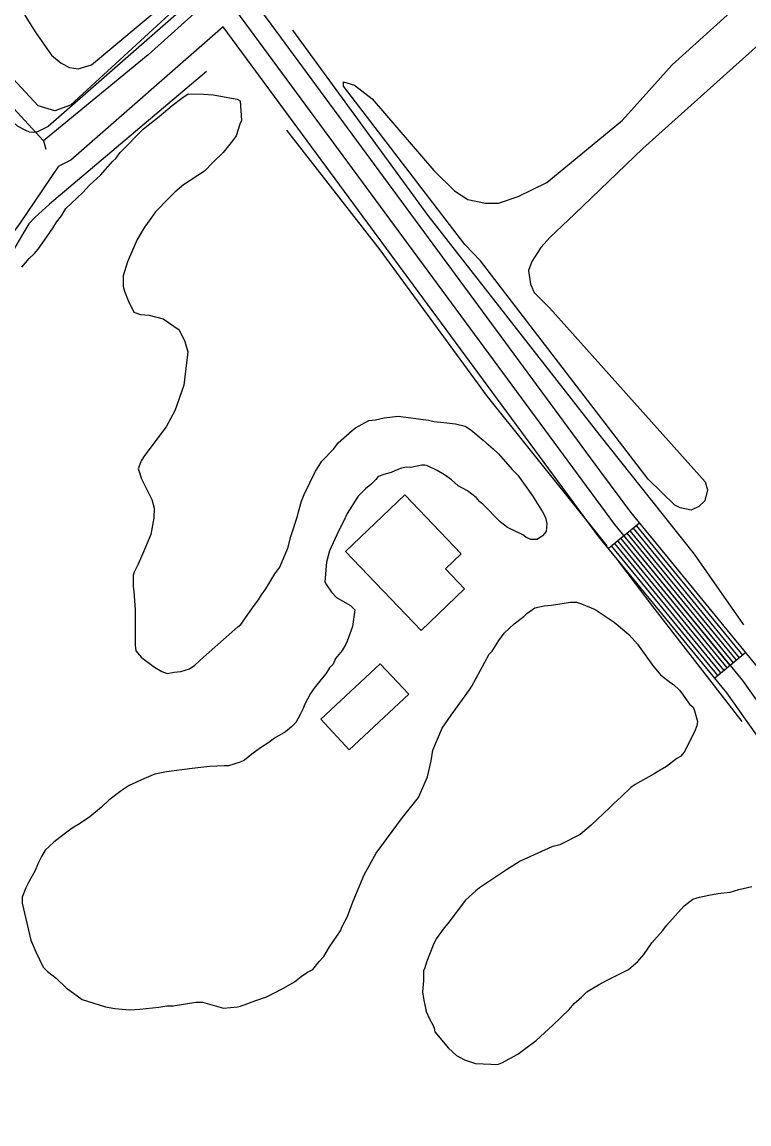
# Model space of a CAD drawing. Extents: x 3704301 to 3742427, y 506229 to 532009.
# Drawn here: x 3725381 to 3725923, y 514774 to 515596 of the extents above; entities that cross this region are included whole.
import ezdxf

# ---------------------------------------------------------------- set-up
doc = ezdxf.new("R2010")
doc.units = 0
for name, color, linetype in [('V-BLDG-OTLN', 7, 'Continuous'), ('V-ROAD-CNTR', 7, 'Continuous'), ('V-SITE-VEGE', 7, 'Continuous'), ('V-TOPO-SHOR', 7, 'Continuous')]:
    doc.layers.add(name, color=color, linetype=linetype)

msp = doc.modelspace()

# ---------------------------------------------------------------- linework, layer by layer
at = {"layer": 'V-BLDG-OTLN'}
for points in [[(3725678.52, 515142.34), (3725622.17, 515201.36), (3725666.39, 515243.59), (3725708.41, 515199.58), (3725696.61, 515188.32), (3725710.95, 515173.31)], [(3725669.23, 515094.79), (3725624.78, 515053.36), (3725603.62, 515076.06), (3725648.07, 515117.49)]]:
    msp.add_lwpolyline(points, close=True, dxfattribs=at)
at = {"layer": 'V-ROAD-CNTR'}
for p, q in [((3725811.82, 515261.81), (3725553.57, 515612.67)), ((3725787.65, 515244.03), (3725530.92, 515592.84)), ((3725841.42, 515222.5), (3725818.21, 515203.49)), ((3725920.65, 515125.82), (3725897.44, 515106.8))]:
    msp.add_line(p, q, dxfattribs=at)
for points in [[(3727149.44, 517070.45), (3726328.22, 516331), (3725400.4, 515518.4), (3725392.51, 515514.41), (3725389.53, 515514.01), (3725386.53, 515514.27), (3725383.88, 515515.29), (3725377.61, 515518.56), (3725373.77, 515522.2), (3724957.09, 515994.28), (3724944.98, 516003.24), (3724927.72, 516012.61), (3724905.3, 516020.24), (3724886.53, 516025.01), (3724870.46, 516025.46), (3724851.73, 516022.06), (3724835.76, 516013.37), (3724508.23, 515726.63)], [(3726570.03, 514271.4), (3726306.89, 514569.32), (3726138.33, 514772.41), (3726086.19, 514849.45), (3726013.64, 514960.26), (3725980.7, 515016.95), (3725918.33, 515104.98), (3725822.96, 515221.36), (3725533.32, 515614.88)], [(3725530.92, 515592.84), (3725417.31, 515493.34), (3725408.27, 515488.77)], [(3722633.92, 513012.9), (3722634.84, 513019.77), (3722638.17, 513027.64), (3722648.56, 513038.18), (3722697.58, 513076.96), (3723907.97, 514163.98), (3723932.36, 514181.2), (3723964.84, 514197.18), (3724021.43, 514236.59), (3724086.64, 514282.14), (3724158.2, 514342.77), (3724227.95, 514411.6), (3724298.63, 514479.24), (3724341.46, 514517.11), (3725340.52, 515405.58), (3725366.02, 515428.2), (3725379.22, 515445.66), (3725408.27, 515488.77)], [(3726173.14, 514753.97), (3726150.35, 514781.43), (3726098.67, 514857.76), (3726026.41, 514968.14), (3725993.33, 515025.07), (3725930.27, 515114.08), (3725834.81, 515230.56), (3725811.81, 515261.81)], [(3726150.05, 514734.81), (3726126.32, 514763.4), (3726073.7, 514841.13), (3726000.87, 514952.38), (3725968.07, 515008.83), (3725906.4, 515095.87), (3725811.12, 515212.15), (3725787.65, 515244.03)], [(3725911.36, 515118.21), (3725832.14, 515214.9)], [(3725913.68, 515120.11), (3725834.46, 515216.8)], [(3725916, 515122.01), (3725836.78, 515218.7)], [(3725918.32, 515123.92), (3725839.1, 515220.6)], [(3725902.08, 515110.61), (3725822.85, 515207.29)], [(3725904.4, 515112.51), (3725825.17, 515209.19)], [(3725906.72, 515114.41), (3725827.5, 515211.1)], [(3725909.04, 515116.31), (3725829.82, 515213)], [(3725899.76, 515108.7), (3725820.53, 515205.39)]]:
    msp.add_lwpolyline(points, dxfattribs=at)
at = {"layer": 'V-SITE-VEGE'}
for p, q in [((3725492.93, 515534.03), (3725500.02, 515539.43)), ((3725500.02, 515539.43), (3725504.93, 515542.66)), ((3725504.93, 515542.66), (3725516.34, 515542.6)), ((3725516.34, 515542.6), (3725523.4, 515542.02)), ((3725523.4, 515542.02), (3725541.32, 515538.67)), ((3725541.32, 515538.67), (3725543.49, 515537.57)), ((3725543.49, 515537.57), (3725544.5, 515522.89)), ((3725483.1, 515525.93), (3725492.93, 515534.03)), ((3725471.64, 515516.75), (3725483.1, 515525.93)), ((3725543.4, 515520.17), (3725540.63, 515511.5)), ((3725544.5, 515522.89), (3725543.4, 515520.17)), ((3725454.15, 515498.91), (3725471.64, 515516.75)), ((3725540.63, 515511.5), (3725537.9, 515507.71)), ((3725537.9, 515507.71), (3725530.79, 515499.05)), ((3725448.68, 515492.41), (3725450.87, 515494.58)), ((3725450.87, 515494.58), (3725454.15, 515498.91)), ((3725530.79, 515499.05), (3725523.14, 515491.48)), ((3725439.39, 515482.14), (3725448.68, 515492.41)), ((3725523.14, 515491.48), (3725517.12, 515484.99)), ((3725431.19, 515474.57), (3725439.39, 515482.14)), ((3725517.12, 515484.99), (3725501.31, 515474.75)), ((3725426.27, 515469.16), (3725431.19, 515474.57)), ((3725501.31, 515474.75), (3725494.76, 515469.34)), ((3725413.71, 515457.27), (3725426.27, 515469.16)), ((3725490.39, 515465.02), (3725480.55, 515454.74)), ((3725494.76, 515469.34), (3725490.39, 515465.02)), ((3725410.42, 515451.85), (3725413.71, 515457.27)), ((3725480.55, 515454.74), (3725476.17, 515448.79)), ((3725403.85, 515442.65), (3725406.59, 515446.98)), ((3725406.59, 515446.98), (3725410.42, 515451.85)), ((3725476.17, 515448.79), (3725472.33, 515443.38)), ((3725399.47, 515436.15), (3725403.85, 515442.65)), ((3725472.33, 515443.38), (3725466.85, 515434.16)), ((3725392.9, 515426.95), (3725399.47, 515436.15)), ((3725466.85, 515434.16), (3725459.7, 515417.35)), ((3725386.34, 515419.92), (3725390.16, 515423.7)), ((3725390.16, 515423.7), (3725392.9, 515426.95)), ((3725380.87, 515413.42), (3725386.34, 515419.92)), ((3725459.7, 515417.35), (3725456.38, 515407.04)), ((3725456.38, 515407.04), (3725456.34, 515398.89)), ((3725456.34, 515398.89), (3725457.41, 515395.63)), ((3725457.41, 515395.63), (3725460.09, 515388.55)), ((3725460.09, 515388.55), (3725464.39, 515379.83)), ((3725464.39, 515379.83), (3725469.27, 515378.17)), ((3725469.27, 515378.17), (3725475.79, 515377.59)), ((3725475.79, 515377.59), (3725486.1, 515374.82)), ((3725486.1, 515374.82), (3725498.02, 515366.6)), ((3725498.02, 515366.6), (3725502.32, 515357.89)), ((3725502.32, 515357.89), (3725504.45, 515350.27)), ((3725504.45, 515350.27), (3725501.6, 515325.28)), ((3725501.6, 515325.28), (3725494.98, 515306.29)), ((3725494.98, 515306.29), (3725488.4, 515294.37)), ((3725629.7, 515293.62), (3725639.52, 515299)), ((3725639.52, 515299), (3725644.41, 515299.52)), ((3725644.41, 515299.52), (3725650.94, 515301.12)), ((3725650.94, 515301.12), (3725661.27, 515302.15)), ((3725661.27, 515302.15), (3725684.08, 515299.31)), ((3725684.08, 515299.31), (3725687.88, 515298.21)), ((3725687.88, 515298.21), (3725695.49, 515297.62)), ((3725695.49, 515297.62), (3725704.18, 515296.49)), ((3725488.4, 515294.37), (3725472.52, 515273.26)), ((3725616.6, 515282.28), (3725626.98, 515291.46)), ((3725626.98, 515291.46), (3725629.7, 515293.62)), ((3725704.18, 515296.49), (3725711.24, 515294.82)), ((3725711.24, 515294.82), (3725715.57, 515292.08)), ((3725715.57, 515292.08), (3725724.77, 515284.42)), ((3725613.32, 515277.95), (3725616.6, 515282.28)), ((3725724.77, 515284.42), (3725726.93, 515282.24)), ((3725726.93, 515282.24), (3725732.34, 515277.86)), ((3725472.52, 515273.26), (3725469.78, 515268.92)), ((3725604.57, 515268.75), (3725613.32, 515277.95)), ((3725732.34, 515277.86), (3725736.13, 515274.04)), ((3725736.13, 515274.04), (3725746.4, 515262.57)), ((3725468.68, 515266.21), (3725467.58, 515262.95)), ((3725469.78, 515268.92), (3725468.68, 515266.21)), ((3725599.64, 515261.17), (3725602.38, 515265.5)), ((3725602.38, 515265.5), (3725604.57, 515268.75)), ((3725667.59, 515264.07), (3725663.79, 515263.55)), ((3725670.85, 515264.05), (3725667.59, 515264.07)), ((3725679.02, 515265.64), (3725670.85, 515264.05)), ((3725681.19, 515265.63), (3725679.02, 515265.64)), ((3725683.36, 515265.07), (3725681.19, 515265.63)), ((3725690.41, 515261.78), (3725683.36, 515265.07)), ((3725467.58, 515262.95), (3725468.65, 515260.23)), ((3725468.65, 515260.23), (3725469.71, 515255.88)), ((3725469.71, 515255.88), (3725477.78, 515240.07)), ((3725591.4, 515243.82), (3725599.64, 515261.17)), ((3725646.36, 515257.12), (3725644.72, 515254.95)), ((3725650.72, 515258.72), (3725646.36, 515257.12)), ((3725656.16, 515260.33), (3725650.72, 515258.72)), ((3725661.06, 515262.48), (3725656.16, 515260.33)), ((3725663.79, 515263.55), (3725661.06, 515262.48)), ((3725695.83, 515258.49), (3725690.41, 515261.78)), ((3725701.24, 515254.65), (3725695.83, 515258.49)), ((3725746.4, 515262.57), (3725750.72, 515258.2)), ((3725750.72, 515258.2), (3725761.51, 515242.92)), ((3725637.07, 515247.93), (3725631.61, 515242.52)), ((3725640.89, 515251.17), (3725637.07, 515247.93)), ((3725644.72, 515254.95), (3725640.89, 515251.17)), ((3725706.11, 515250.28), (3725701.24, 515254.65)), ((3725713.16, 515246.44), (3725706.11, 515250.28)), ((3725477.78, 515240.07), (3725479.38, 515233.54)), ((3725589.2, 515238.94), (3725591.4, 515243.82)), ((3725631.61, 515242.52), (3725623.39, 515229.52)), ((3725719.65, 515241.51), (3725713.16, 515246.44)), ((3725722.35, 515238.24), (3725719.65, 515241.51)), ((3725761.51, 515242.92), (3725769.05, 515230.93)), ((3725479.38, 515233.54), (3725479.34, 515226.48)), ((3725586.98, 515230.8), (3725589.2, 515238.94)), ((3725724.52, 515236.6), (3725722.35, 515238.24)), ((3725737.49, 515223.48), (3725724.52, 515236.6)), ((3725479.34, 515226.48), (3725477.1, 515213.99)), ((3725581.45, 515212.35), (3725586.42, 515227.54)), ((3725586.42, 515227.54), (3725586.98, 515230.8)), ((3725620.64, 515223.56), (3725616.79, 515216.51)), ((3725623.39, 515229.52), (3725620.64, 515223.56)), ((3725742.9, 515219.11), (3725737.49, 515223.48)), ((3725769.05, 515230.93), (3725771.2, 515226.57)), ((3725771.2, 515226.57), (3725772.27, 515222.21)), ((3725616.79, 515216.51), (3725610.2, 515201.87)), ((3725754.29, 515213.61), (3725742.9, 515219.11)), ((3725771.69, 515216.23), (3725768.96, 515212.99)), ((3725772.27, 515222.21), (3725771.69, 515216.23)), ((3725477.1, 515213.99), (3725471.05, 515199.89)), ((3725579.23, 515203.67), (3725581.45, 515212.35)), ((3725756.45, 515211.97), (3725754.29, 515213.61)), ((3725760.25, 515210.32), (3725756.45, 515211.97)), ((3725765.14, 515210.29), (3725760.25, 515210.32)), ((3725768.96, 515212.99), (3725765.14, 515210.29)), ((3725471.05, 515199.89), (3725467.2, 515191.21)), ((3725574.83, 515193.91), (3725579.23, 515203.67)), ((3725610.2, 515201.87), (3725607.98, 515193.19)), ((3725467.2, 515191.21), (3725464.45, 515185.79)), ((3725573.17, 515189.57), (3725574.83, 515193.91)), ((3725607.98, 515193.19), (3725606.81, 515178.52)), ((3725463.9, 515183.62), (3725463.85, 515175.47)), ((3725464.45, 515185.79), (3725463.9, 515183.62)), ((3725562.76, 515173.32), (3725569.34, 515184.7)), ((3725569.34, 515184.7), (3725573.17, 515189.57)), ((3725463.85, 515175.47), (3725464.38, 515171.12)), ((3725606.81, 515178.52), (3725607.89, 515176.34)), ((3725607.89, 515176.34), (3725611.66, 515170.89)), ((3725464.38, 515171.12), (3725465.39, 515158.07)), ((3725557.28, 515165.19), (3725559.48, 515168.99)), ((3725559.48, 515168.99), (3725562.76, 515173.32)), ((3725611.66, 515170.89), (3725615.45, 515167.06)), ((3725615.45, 515167.06), (3725623.57, 515162.12)), ((3725465.39, 515158.07), (3725465.25, 515131.44)), ((3725544.14, 515146.78), (3725554, 515160.86)), ((3725554, 515160.86), (3725557.28, 515165.19)), ((3725623.57, 515162.12), (3725625.74, 515161.03)), ((3725625.74, 515161.03), (3725628.99, 515157.75)), ((3725628.99, 515157.75), (3725627.29, 515145.26)), ((3725757.24, 515154.9), (3725763.24, 515159.22)), ((3725763.24, 515159.22), (3725770.31, 515160.81)), ((3725770.31, 515160.81), (3725775.75, 515161.32)), ((3725775.75, 515161.32), (3725789.89, 515163.42)), ((3725789.89, 515163.42), (3725794.24, 515163.4)), ((3725794.24, 515163.4), (3725798.04, 515162.29)), ((3725798.04, 515162.29), (3725808.34, 515157.89)), ((3725808.34, 515157.89), (3725814.3, 515154.05)), ((3725747.96, 515147.34), (3725755.05, 515152.73)), ((3725755.05, 515152.73), (3725757.24, 515154.9)), ((3725814.3, 515154.05), (3725822.43, 515148.57)), ((3725535.41, 515139.22), (3725541.96, 515145.17)), ((3725541.96, 515145.17), (3725544.14, 515146.78)), ((3725627.29, 515145.26), (3725623.43, 515134.41)), ((3725740.31, 515140.31), (3725747.96, 515147.34)), ((3725822.43, 515148.57), (3725833.25, 515139.28)), ((3725516.29, 515122.48), (3725535.41, 515139.22)), ((3725623.43, 515134.41), (3725622.33, 515132.24)), ((3725731.54, 515126.77), (3725736.48, 515134.9)), ((3725736.48, 515134.9), (3725740.31, 515140.31)), ((3725833.25, 515139.28), (3725835.95, 515136.54)), ((3725835.95, 515136.54), (3725839.73, 515132.17)), ((3725465.25, 515131.44), (3725465.77, 515127.09)), ((3725465.77, 515127.09), (3725468.47, 515123.81)), ((3725619.58, 515127.36), (3725614.66, 515121.41)), ((3725622.33, 515132.24), (3725619.58, 515127.36)), ((3725716.19, 515100.76), (3725729.36, 515124.61)), ((3725729.36, 515124.61), (3725731.54, 515126.77)), ((3725839.73, 515132.17), (3725851.06, 515116.36)), ((3725468.47, 515123.81), (3725470.1, 515122.17)), ((3725470.1, 515122.17), (3725479.84, 515115.06)), ((3725505.92, 515113.83), (3725509.74, 515116.53)), ((3725509.74, 515116.53), (3725516.29, 515122.48)), ((3725613.01, 515117.07), (3725610.28, 515114.37)), ((3725614.66, 515121.41), (3725613.01, 515117.07)), ((3725851.06, 515116.36), (3725857, 515109.26)), ((3725479.84, 515115.06), (3725485.26, 515111.77)), ((3725485.26, 515111.77), (3725489.05, 515110.12)), ((3725489.05, 515110.12), (3725494.49, 515111.17)), ((3725494.49, 515111.17), (3725499.39, 515111.69)), ((3725499.39, 515111.69), (3725505.92, 515113.83)), ((3725607.54, 515110.03), (3725604.8, 515106.79)), ((3725610.28, 515114.37), (3725607.54, 515110.03)), ((3725857, 515109.26), (3725864.58, 515103.24)), ((3725604.8, 515106.79), (3725598.78, 515099.21)), ((3725714.54, 515098.05), (3725716.19, 515100.76)), ((3725864.58, 515103.24), (3725866.75, 515102.14)), ((3725866.75, 515102.14), (3725871.07, 515097.77)), ((3725596.05, 515095.42), (3725591.65, 515086.75)), ((3725598.78, 515099.21), (3725596.05, 515095.42)), ((3725700.85, 515079.1), (3725714.54, 515098.05)), ((3725871.07, 515097.77), (3725873.77, 515093.95)), ((3725873.77, 515093.95), (3725878.63, 515087.4)), ((3725590.55, 515084.04), (3725588.35, 515079.7)), ((3725591.65, 515086.75), (3725590.55, 515084.04)), ((3725878.63, 515087.4), (3725881.33, 515085.22)), ((3725881.33, 515085.22), (3725882.4, 515082.49)), ((3725588.35, 515079.7), (3725585.06, 515073.74)), ((3725694.28, 515069.36), (3725700.85, 515079.1)), ((3725882.4, 515082.49), (3725884.54, 515074.33)), ((3725581.78, 515070.49), (3725577.41, 515066.71)), ((3725585.06, 515073.74), (3725581.78, 515070.49)), ((3725687.13, 515053.09), (3725694.28, 515069.36)), ((3725882.32, 515066.73), (3725874.63, 515051.55)), ((3725883.98, 515071.07), (3725882.32, 515066.73)), ((3725884.54, 515074.33), (3725883.98, 515071.07)), ((3725564.87, 515058.62), (3725558.87, 515054.85)), ((3725569.24, 515061.86), (3725564.87, 515058.62)), ((3725577.41, 515066.71), (3725569.24, 515061.86)), ((3725558.87, 515054.85), (3725552.32, 515049.99)), ((3725686, 515044.94), (3725687.13, 515053.09)), ((3725874.63, 515051.55), (3725871.9, 515048.31)), ((3725543.6, 515044.06), (3725534.89, 515041.39)), ((3725546.87, 515045.68), (3725543.6, 515044.06)), ((3725552.32, 515049.99), (3725546.87, 515045.68)), ((3725683.22, 515033), (3725686, 515044.94)), ((3725869.17, 515046.69), (3725861.53, 515040.75)), ((3725871.9, 515048.31), (3725869.17, 515046.69)), ((3725479.96, 515035.16), (3725472.33, 515031.94)), ((3725488.66, 515036.74), (3725479.96, 515035.16)), ((3725507.7, 515039.36), (3725488.66, 515036.74)), ((3725520.75, 515040.92), (3725507.7, 515039.36)), ((3725531.63, 515041.41), (3725520.75, 515040.92)), ((3725534.89, 515041.39), (3725531.63, 515041.41)), ((3725852.26, 515035.37), (3725838.09, 515027.29)), ((3725856.62, 515038.06), (3725852.26, 515035.37)), ((3725861.53, 515040.75), (3725856.62, 515038.06)), ((3725460.89, 515026.57), (3725454.9, 515022.79)), ((3725472.33, 515031.94), (3725460.89, 515026.57)), ((3725676.62, 515017.82), (3725683.22, 515033)), ((3725838.09, 515027.29), (3725834.82, 515025.13)), ((3725454.9, 515022.79), (3725445.62, 515015.78)), ((3725664.58, 515002.66), (3725676.62, 515017.82)), ((3725827.71, 515018.1), (3725822.25, 515013.24)), ((3725834.82, 515025.13), (3725827.71, 515018.1)), ((3725440.15, 515010.37), (3725431.42, 515003.35)), ((3725445.62, 515015.78), (3725440.15, 515010.37)), ((3725818.98, 515010), (3725805.32, 514997.03)), ((3725822.25, 515013.24), (3725818.98, 515010)), ((3725431.42, 515003.35), (3725423.78, 514997.96)), ((3725644.87, 514976.13), (3725664.58, 515002.66)), ((3725418.33, 514994.72), (3725412.33, 514990.41)), ((3725423.78, 514997.96), (3725418.33, 514994.72)), ((3725802.04, 514994.32), (3725797.13, 514990)), ((3725805.32, 514997.03), (3725802.04, 514994.32)), ((3725412.33, 514990.41), (3725404.69, 514984.47)), ((3725797.13, 514990), (3725781.87, 514982.48)), ((3725398.13, 514978.52), (3725395.39, 514973.65)), ((3725404.69, 514984.47), (3725398.13, 514978.52)), ((3725775.88, 514980.88), (3725752.46, 514970.13)), ((3725781.87, 514982.48), (3725775.88, 514980.88)), ((3725393.19, 514969.31), (3725390.44, 514962.8)), ((3725395.39, 514973.65), (3725393.19, 514969.31)), ((3725636.09, 514959.88), (3725644.87, 514976.13)), ((3725752.46, 514970.13), (3725742.1, 514963.66)), ((3725390.44, 514962.8), (3725386.05, 514954.67)), ((3725627.84, 514940.35), (3725636.09, 514959.88)), ((3725742.1, 514963.66), (3725721.92, 514950.18)), ((3725386.05, 514954.67), (3725383.85, 514950.34)), ((3725383.85, 514950.34), (3725381.1, 514943.29)), ((3725719.19, 514948.02), (3725711.54, 514941)), ((3725721.92, 514950.18), (3725719.19, 514948.02)), ((3725886.02, 514943.34), (3725893.09, 514944.93)), ((3725893.09, 514944.93), (3725899.62, 514945.98)), ((3725899.62, 514945.98), (3725908.86, 514947.02)), ((3725908.86, 514947.02), (3725915.4, 514949.16)), ((3725915.4, 514949.16), (3725925.19, 514951.28)), ((3725381.1, 514943.29), (3725381.08, 514938.94)), ((3725381.08, 514938.94), (3725387.45, 514911.19)), ((3725623.42, 514928.42), (3725627.84, 514940.35)), ((3725711.54, 514941), (3725698.4, 514923.67)), ((3725861.45, 514922.27), (3725874.57, 514936.87)), ((3725874.57, 514936.87), (3725881.12, 514941.73)), ((3725881.12, 514941.73), (3725886.02, 514943.34)), ((3725619.58, 514921.37), (3725623.42, 514928.42)), ((3725618.48, 514918.12), (3725619.58, 514921.37)), ((3725695.67, 514920.43), (3725689.65, 514912.31)), ((3725698.4, 514923.67), (3725695.67, 514920.43)), ((3725858.71, 514918.48), (3725861.45, 514922.27)), ((3725387.45, 514911.19), (3725391.21, 514902.47)), ((3725610.26, 514906.2), (3725618.48, 514918.12)), ((3725689.65, 514912.31), (3725687.45, 514907.43)), ((3725850.51, 514909.28), (3725858.71, 514918.48)), ((3725391.21, 514902.47), (3725396.59, 514891.03)), ((3725605.88, 514899.16), (3725610.26, 514906.2)), ((3725687.45, 514907.43), (3725682.49, 514894.95)), ((3725844.49, 514900.62), (3725850.51, 514909.28)), ((3725597.68, 514889.42), (3725602.6, 514895.38)), ((3725602.6, 514895.38), (3725605.88, 514899.16)), ((3725682.49, 514894.95), (3725681.38, 514890.61)), ((3725833.01, 514889.26), (3725840.11, 514895.21)), ((3725840.11, 514895.21), (3725844.49, 514900.62)), ((3725396.59, 514891.03), (3725399.83, 514887.75)), ((3725399.83, 514887.75), (3725406.32, 514882.83)), ((3725588.95, 514884.03), (3725593.86, 514887.27)), ((3725593.86, 514887.27), (3725597.68, 514889.42)), ((3725680.28, 514888.44), (3725680.24, 514880.83)), ((3725681.38, 514890.61), (3725680.28, 514888.44)), ((3725816.66, 514881.2), (3725833.01, 514889.26)), ((3725406.32, 514882.83), (3725413.9, 514875.72)), ((3725575.86, 514875.41), (3725584.04, 514880.26)), ((3725584.04, 514880.26), (3725588.95, 514884.03)), ((3725680.24, 514880.83), (3725679.65, 514872.68)), ((3725801.94, 514872.58), (3725810.67, 514877.97)), ((3725810.67, 514877.97), (3725816.66, 514881.2)), ((3725413.9, 514875.72), (3725425.81, 514866.96)), ((3725563.33, 514868.95), (3725567.68, 514871.1)), ((3725567.68, 514871.1), (3725575.86, 514875.41)), ((3725679.65, 514872.68), (3725680.17, 514867.79)), ((3725798.12, 514868.8), (3725801.94, 514872.58)), ((3725425.81, 514866.96), (3725443.17, 514861.43)), ((3725443.17, 514861.43), (3725450.23, 514860.31)), ((3725468.71, 514859.67), (3725482.85, 514861.22)), ((3725482.85, 514861.22), (3725488.83, 514862.28)), ((3725488.83, 514862.28), (3725493.72, 514862.25)), ((3725493.72, 514862.25), (3725510.58, 514864.88)), ((3725510.58, 514864.88), (3725515.47, 514864.86)), ((3725515.47, 514864.86), (3725531.21, 514860.42)), ((3725531.21, 514860.42), (3725541.55, 514861.46)), ((3725541.55, 514861.46), (3725543.72, 514861.99)), ((3725543.72, 514861.99), (3725555.16, 514866.28)), ((3725555.16, 514866.28), (3725563.33, 514868.95)), ((3725680.17, 514867.79), (3725682.29, 514858)), ((3725788.83, 514859.61), (3725792.66, 514863.93)), ((3725792.66, 514863.93), (3725798.12, 514868.8)), ((3725450.23, 514860.31), (3725461.09, 514859.17)), ((3725461.09, 514859.17), (3725468.71, 514859.67)), ((3725682.29, 514858), (3725684.98, 514852)), ((3725776.81, 514847.71), (3725788.83, 514859.61)), ((3725684.98, 514852), (3725687.13, 514848.18)), ((3725687.13, 514848.18), (3725688.21, 514845.46)), ((3725688.21, 514845.46), (3725688.73, 514842.74)), ((3725764.25, 514836.36), (3725776.81, 514847.71)), ((3725688.73, 514842.74), (3725699, 514830.73)), ((3725699, 514830.73), (3725704.95, 514825.26)), ((3725750.61, 514826.11), (3725755.52, 514829.89)), ((3725755.52, 514829.89), (3725764.25, 514836.36)), ((3725704.95, 514825.26), (3725710.91, 514821.97)), ((3725710.91, 514821.97), (3725719.05, 514819.21)), ((3725738.62, 514819.65), (3725750.61, 514826.11)), ((3725719.05, 514819.21), (3725730.46, 514818.61)), ((3725730.46, 514818.61), (3725735.35, 514818.58)), ((3725735.35, 514818.58), (3725738.62, 514819.65))]:
    msp.add_line(p, q, dxfattribs=at)
for points in [[(3725351.18, 515652.39), (3725390.7, 515588.92), (3725402.85, 515571.67), (3725410.11, 515565.65), (3725416.34, 515562.49), (3725422.84, 515561.42), (3725432.75, 515564.49), (3725487.14, 515610.04), (3725584.47, 515705.1), (3725675.23, 515786.13), (3725745.01, 515838.64), (3725860.89, 515945.05), (3725956.1, 516032.06), (3726027.99, 516089.49), (3726037.36, 516094.9), (3726039.7, 516094.49), (3726041.99, 516085.92), (3725810.92, 515886.22), (3725582.58, 515686.91), (3725417.14, 515534.37), (3725405.44, 515530.15), (3725393, 515533.71), (3725305.12, 515628.75)], [(3725944.4, 515592.34), (3725843.76, 515501.95), (3725792.75, 515452.9), (3725774.73, 515435.84), (3725767.68, 515428.07), (3725761, 515417.58), (3725758.62, 515410.97), (3725760.13, 515400.82), (3725762.83, 515394.57), (3725774.47, 515382.81), (3725890.39, 515253.17), (3725891.92, 515247.31), (3725889.93, 515239.13), (3725885.62, 515234.87), (3725879.76, 515232.17), (3725871.58, 515233.77), (3725867.69, 515235.74), (3725847.9, 515255.33), (3725722.79, 515418.16), (3725711.15, 515430.31), (3725620.51, 515548.52), (3725620.53, 515551.64), (3725628.71, 515549.26), (3725641.91, 515539.05), (3725687.98, 515485.45), (3725703.27, 515470.27), (3725713.39, 515463.97), (3725726.4, 515461.3), (3725736.29, 515461.25), (3725750.89, 515466.12), (3725772.3, 515476.69), (3725828.73, 515523.24), (3725865.75, 515564.4), (3725976.03, 515664.41)]]:
    msp.add_lwpolyline(points, dxfattribs=at)
at = {"layer": 'V-TOPO-SHOR'}
for p, q in [((3725396.84, 515507.62), (3725398.59, 515501.6)), ((3725811.85, 515287.94), (3725882.09, 515199.34)), ((3725882.09, 515199.34), (3725918.87, 515146.47)), ((3725825.7, 515193.86), (3725851.38, 515159.95)), ((3725851.38, 515159.95), (3725917.57, 515074.35))]:
    msp.add_line(p, q, dxfattribs=at)
for points in [[(3724957.19, 515995.2), (3725063.62, 515873.21), (3725206.85, 515714.83), (3725396.84, 515507.62)], [(3725842.21, 515900.48), (3725705.35, 515779.33), (3725475.02, 515571.85), (3725396.84, 515507.62)], [(3725582.5, 515590.16), (3725683.62, 515452.1), (3725811.85, 515287.94)], [(3725518.4, 515559.51), (3725401.53, 515460.54), (3725390.62, 515450.52), (3725385.95, 515445.89), (3725382.29, 515439.44), (3725375.25, 515427.58)], [(3725578.2, 515515.61), (3725647.79, 515426.36), (3725727.65, 515316.95), (3725817.08, 515205.47)]]:
    msp.add_lwpolyline(points, dxfattribs=at)

doc.saveas('drawing.dxf')
